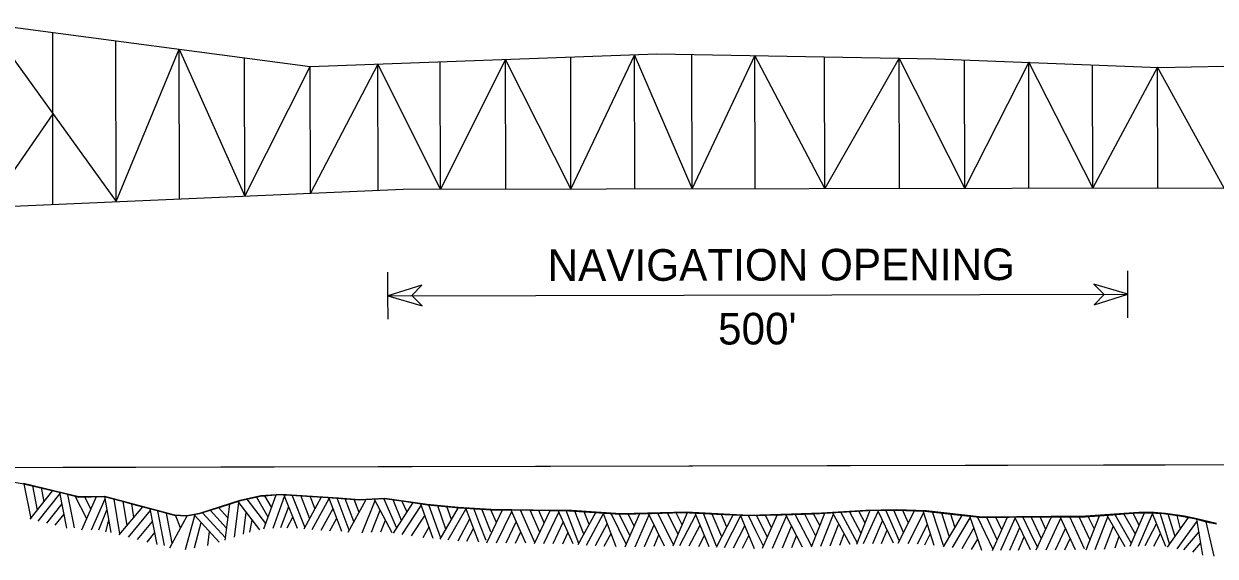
# Model space of a CAD drawing. Extents: x 3297716 to 3335574, y 688621 to 713991.
# Drawn here: x 3304936 to 3307450, y 699299 to 700423 of the extents above; entities that cross this region are included whole.
import ezdxf

# ---------------------------------------------------------------- set-up
doc = ezdxf.new("R2010")
doc.units = 0
doc.layers.add('V-ANNO-SYMB', color=7, linetype='Continuous')

msp = doc.modelspace()

# ---------------------------------------------------------------- linework, layer by layer
at = {"layer": 'V-ANNO-SYMB'}
for p, q in [((3304858.1, 700422.7), (3305540.6, 700332.5)), ((3304997.6, 700041.7), (3304997, 700404.3)), ((3305131, 700047.5), (3305130.4, 700386.7)), ((3305264.3, 700053.3), (3305263.7, 700369.1)), ((3305402.4, 700059.3), (3305401.8, 700350.8)), ((3305540.6, 700332.5), (3306272.1, 700359.2)), ((3305683.4, 700337.7), (3305541, 700065.3)), ((3305683.8, 700071.5), (3305683.4, 700337.7)), ((3305815.1, 700073.9), (3305683.4, 700337.7)), ((3305815.1, 700073.9), (3305814.6, 700342.5)), ((3305952.5, 700347.5), (3305815.1, 700073.9)), ((3305953, 700074.2), (3305952.5, 700347.5)), ((3306090.8, 700074.4), (3305952.5, 700347.5)), ((3306090.8, 700074.4), (3306090.3, 700352.6)), ((3306224.7, 700357.5), (3306090.8, 700074.4)), ((3306225.2, 700074.7), (3306224.7, 700357.5)), ((3306346.3, 700074.9), (3306224.7, 700357.5)), ((3306272.1, 700359.2), (3306860.7, 700349.1)), ((3306346.3, 700074.9), (3306345.8, 700357.9)), ((3306478.9, 700355.7), (3306346.3, 700074.9)), ((3306479.4, 700075.1), (3306478.9, 700355.7)), ((3306626.2, 700075.4), (3306478.9, 700355.7)), ((3306626.2, 700075.4), (3306625.7, 700353.2)), ((3306783.3, 700350.5), (3306626.2, 700075.4)), ((3306783.8, 700075.7), (3306783.3, 700350.5)), ((3306921.9, 700075.9), (3306783.3, 700350.5)), ((3306860.7, 700349.1), (3307332.2, 700330.8)), ((3306921.9, 700075.9), (3306921.4, 700346.8)), ((3307056.7, 700341.5), (3306921.9, 700075.9)), ((3307057.2, 700076.1), (3307056.7, 700341.5)), ((3307191.9, 700076.4), (3307056.7, 700341.5)), ((3305402.4, 700059.3), (3305540.6, 700332.5)), ((3305541, 700065.3), (3305540.6, 700332.5)), ((3307191.9, 700076.4), (3307191.5, 700336.3)), ((3307328.8, 700331), (3307191.9, 700076.4)), ((3307329.3, 700076.6), (3307328.8, 700331)), ((3307469.2, 700076), (3307328.8, 700331)), ((3307332.2, 700330.8), (3307468.4, 700333)), ((3304555.9, 700022.5), (3305736.3, 700073.8)), ((3305736.3, 700073.8), (3307449.7, 700076.8)), ((3307449.7, 700076.8), (3308400.3, 700037.6)), ((3305704.6, 699848.8), (3305704.5, 699898.4)), ((3307266.1, 699852), (3307266, 699901.6)), ((3305775.9, 699871.3), (3305704.6, 699848.8)), ((3305754.6, 699849), (3305775.9, 699871.3)), ((3307194.1, 699873.5), (3307216.1, 699851.8)), ((3307266.1, 699852), (3307194.1, 699873.5)), ((3305704.6, 699848.8), (3307266.1, 699852)), ((3305704.6, 699848.8), (3305776.5, 699827.2)), ((3305704.7, 699799.2), (3305704.6, 699848.8)), ((3305776.5, 699827.2), (3305754.6, 699849)), ((3307194.7, 699829.4), (3307266.1, 699852)), ((3307216.1, 699851.8), (3307194.7, 699829.4)), ((3307266.2, 699802.4), (3307266.1, 699852)), ((3304686.3, 699486.2), (3308343.2, 699494.5)), ((3304951.6, 699379), (3304936.5, 699451.9)), ((3304949.6, 699377.3), (3304997.3, 699437.6)), ((3304965.2, 699396.5), (3304954.8, 699447.6)), ((3304979.3, 699414.6), (3304973.7, 699443.1)), ((3305027.1, 699358.4), (3305012.4, 699433.7)), ((3304966.4, 699373.2), (3305012.5, 699431.5)), ((3304984.7, 699368.8), (3305017, 699409.6)), ((3305036, 699394.5), (3305029.2, 699429.6)), ((3305068.7, 699377.7), (3305044.6, 699425.8)), ((3305058.8, 699354.5), (3305089.1, 699425)), ((3305077.5, 699398.1), (3305064.7, 699424.3)), ((3305078.9, 699355.1), (3305107.8, 699420.2)), ((3305120.3, 699349.1), (3305107, 699424.8)), ((3305139, 699346.1), (3305126.4, 699419.6)), ((3305154.2, 699364.3), (3305145.8, 699414.4)), ((3305168.3, 699381.6), (3305163.8, 699409.5)), ((3305361, 699333.1), (3305370.5, 699409.3)), ((3305380.8, 699339.5), (3305390, 699412.1)), ((3305434.4, 699354.5), (3305387.4, 699415.3)), ((3305446.9, 699368), (3305407.1, 699419.8)), ((3305451.6, 699381.3), (3305427.1, 699424.3)), ((3305442.8, 699356.9), (3305468.9, 699429)), ((3305458.9, 699402.3), (3305445, 699426.9)), ((3305462, 699358.5), (3305486.9, 699427.1)), ((3305513.6, 699357.7), (3305485.1, 699429.1)), ((3305529.5, 699358.9), (3305502.2, 699428.1)), ((3305539.5, 699378.2), (3305521, 699427)), ((3305527.6, 699356.7), (3305564.6, 699424.2)), ((3305550.7, 699398.5), (3305540.4, 699425.7)), ((3305544.9, 699355.5), (3305580.6, 699420.7)), ((3305607, 699351), (3305580.1, 699422.8)), ((3305609.8, 699388.1), (3305597.3, 699421.5)), ((3305632.7, 699372.1), (3305614.4, 699420.3)), ((3305620.5, 699350), (3305657.7, 699417.1)), ((3305643.5, 699391.5), (3305633.4, 699418.9)), ((3305650.2, 699348.7), (3305677.4, 699416.8)), ((3305713.7, 699348.2), (3305675.7, 699419.9)), ((3305723, 699358.6), (3305695.8, 699421.2)), ((3305733.3, 699374.5), (3305715.7, 699418.4)), ((3305716.1, 699348), (3305757.9, 699412.4)), ((3305745, 699392.4), (3305734.1, 699415.8)), ((3305800, 699336.6), (3305773.8, 699408.9)), ((3305815.9, 699337.4), (3305790.8, 699407.4)), ((3305002.5, 699364.4), (3305021.3, 699388.1)), ((3305043.1, 699358.9), (3305036, 699394.5)), ((3305094.6, 699354.9), (3305111.7, 699398.2)), ((3305137.6, 699344.4), (3305187, 699403.2)), ((3305156.7, 699339.2), (3305203.3, 699395.4)), ((3305217.2, 699323.5), (3305202.6, 699399)), ((3305233, 699321.7), (3305219.2, 699394.9)), ((3305249.3, 699326.5), (3305237.5, 699390.2)), ((3305244.2, 699316.9), (3305280.6, 699384.7)), ((3305266.9, 699358.9), (3305256.4, 699386)), ((3305277.5, 699313.4), (3305296.9, 699385.1)), ((3305348.2, 699329), (3305296.3, 699385.6)), ((3305336.9, 699364.5), (3305312.8, 699390.9)), ((3305364.1, 699358.2), (3305329.1, 699396.1)), ((3305366.8, 699380.2), (3305347.2, 699401.8)), ((3305399.7, 699345.5), (3305405.6, 699391.9)), ((3305478.7, 699360), (3305495.1, 699404)), ((3305492, 699358.9), (3305504, 699381.6)), ((3305563.5, 699354.2), (3305588.6, 699399.9)), ((3305622.8, 699354.2), (3305609.8, 699388.1)), ((3305669.8, 699349.8), (3305688.4, 699396.1)), ((3305734.6, 699345.3), (3305774.9, 699406.2)), ((3305754.3, 699342.3), (3305781.6, 699383.9)), ((3305827, 699356.5), (3305809.6, 699405.7)), ((3305814.7, 699335.3), (3305853.1, 699402)), ((3305838.6, 699376.6), (3305828.9, 699403.9)), ((3305831.9, 699333.7), (3305869, 699398.1)), ((3305896.3, 699329.1), (3305868.6, 699400.7)), ((3305898.7, 699366.3), (3305885.9, 699399.6)), ((3305921.8, 699350.5), (3305902.9, 699398.5)), ((3305913.1, 699327.7), (3305946.4, 699396.9)), ((3305933.6, 699370.5), (3305921.9, 699397.3)), ((3305933.9, 699327.4), (3305965.8, 699393.4)), ((3305995.7, 699326.5), (3305964.3, 699396.6)), ((3306014.8, 699328.1), (3305984.4, 699396.3)), ((3306025.2, 699349.7), (3306004.5, 699396)), ((3306014.1, 699326.2), (3306047.1, 699395.5)), ((3306034.5, 699369.9), (3306023.1, 699395.8)), ((3306033.3, 699326), (3306064.8, 699391.8)), ((3306095.2, 699325.2), (3306063.4, 699395.3)), ((3306107.4, 699326), (3306080.5, 699395.4)), ((3306118, 699345.5), (3306099.2, 699394.2)), ((3306106.2, 699323.9), (3306142.9, 699391.6)), ((3306129.1, 699365.8), (3306118.7, 699392.9)), ((3306123.7, 699322.7), (3306158.9, 699388.2)), ((3306186.3, 699318.9), (3306158.4, 699390.4)), ((3306207.6, 699323), (3306175.7, 699389.4)), ((3306215.5, 699341.9), (3306192.7, 699388.2)), ((3306205.3, 699318.8), (3306236.2, 699389)), ((3306224.4, 699362.2), (3306211.7, 699388.5)), ((3306226.1, 699319.2), (3306255.7, 699386.2)), ((3306288.4, 699320.6), (3306254.1, 699389.3)), ((3306307.4, 699323), (3306274.2, 699389.9)), ((3306316.8, 699344.9), (3306294.3, 699390.4)), ((3306306.6, 699321.1), (3306336.9, 699391.5)), ((3306325.3, 699365.5), (3306312.9, 699390.9)), ((3306320.5, 699321.9), (3306354.5, 699386.5)), ((3306382.3, 699318.8), (3306353.1, 699390)), ((3306398.2, 699320.2), (3306370.2, 699389.2)), ((3306409, 699340), (3306389, 699388.2)), ((3306397.7, 699318.1), (3306432.7, 699386.7)), ((3306419.5, 699360.5), (3306408.4, 699387.4)), ((3306415, 699317.4), (3306448.8, 699383.6)), ((3306477.7, 699315), (3306448.2, 699385.8)), ((3306481.1, 699352.8), (3306465.5, 699385)), ((3306505.3, 699339), (3306482.6, 699385.3)), ((3306495.2, 699315.9), (3306526.1, 699386.1)), ((3306514.2, 699359.3), (3306501.6, 699385.7)), ((3306515.9, 699316.3), (3306545.6, 699383.3)), ((3306579.1, 699318.3), (3306544, 699386.6)), ((3306598, 699321), (3306564.1, 699387.4)), ((3306607.1, 699342.9), (3306584.2, 699388.2)), ((3306598.6, 699318.9), (3306626.8, 699390.3)), ((3306616, 699363.8), (3306602.8, 699388.9)), ((3306617.9, 699320), (3306644.7, 699387.8)), ((3306679.6, 699323.6), (3306643, 699391.2)), ((3306695.2, 699326.6), (3306660, 699392.2)), ((3306703.3, 699347.3), (3306678.8, 699393.3)), ((3306694.3, 699324.4), (3306722.4, 699396)), ((3306711.9, 699368.8), (3306698.2, 699394.4)), ((3306708.4, 699325.7), (3306738.7, 699393.6)), ((3306771.2, 699326.6), (3306738, 699395.8)), ((3306783.7, 699330.8), (3306755.3, 699396)), ((3306792.8, 699349.1), (3306772.4, 699396.5)), ((3306781.5, 699326.5), (3306815.8, 699395.2)), ((3306802.7, 699368.9), (3306791.4, 699395.9)), ((3306802.3, 699325.9), (3306835.2, 699391.3)), ((3306857.5, 699321.9), (3306833.8, 699395)), ((3306876.7, 699321.5), (3306853.8, 699392.5)), ((3306889.2, 699341.7), (3306873.7, 699390.1)), ((3306877, 699319.2), (3306916.1, 699385.2)), ((3306900.7, 699360.8), (3306892.2, 699387.8)), ((3306957.7, 699311), (3306932.2, 699383.6)), ((3306980.3, 699311.5), (3307011.7, 699381.7)), ((3307060.5, 699312.6), (3307027.2, 699381.7)), ((3307060, 699349.8), (3307044.6, 699382)), ((3307083.4, 699335.7), (3307061.6, 699382.4)), ((3307072.8, 699312.8), (3307105.1, 699382.4)), ((3307092.7, 699355.8), (3307080.7, 699382.4)), ((3307155.6, 699312.7), (3307123.1, 699382.3)), ((3307174.6, 699314.7), (3307143.2, 699382.3)), ((3307186.1, 699333), (3307163.3, 699382.4)), ((3307178.3, 699312.7), (3307205.8, 699384.4)), ((3307195.2, 699357.9), (3307181.9, 699382.8)), ((3307197.3, 699313.5), (3307223.8, 699382.1)), ((3307260.5, 699318.7), (3307222, 699385.4)), ((3307273.7, 699326.2), (3307239.1, 699386.8)), ((3307282.1, 699345.7), (3307257.8, 699388.4)), ((3307271.1, 699320.1), (3307301.4, 699390.8)), ((3307290, 699363.9), (3307277.2, 699390)), ((3307288.4, 699320.6), (3307317.7, 699388.9)), ((3307346.1, 699319.4), (3307317, 699390.4)), ((3307344.5, 699356.1), (3307334.3, 699390.3)), ((3307365.5, 699341), (3307351.3, 699387.9)), ((3307377, 699357), (3307370.1, 699385.4)), ((3305109.2, 699350.5), (3305115.6, 699375.2)), ((3305176, 699334.2), (3305207.5, 699372.6)), ((3305296.2, 699316.6), (3305310.5, 699370.1)), ((3305361.5, 699337.8), (3305336.9, 699364.5)), ((3305412.7, 699349.6), (3305418.2, 699375.5)), ((3305581.8, 699352.9), (3305596.4, 699379.3)), ((3305689.5, 699350.9), (3305699.2, 699375.4)), ((3305778.5, 699338.6), (3305791.2, 699360.9)), ((3305852.7, 699331.9), (3305877.3, 699377.8)), ((3305871.1, 699330.7), (3305885.3, 699357.4)), ((3305911.9, 699332.5), (3305898.7, 699366.3)), ((3305953.7, 699327.1), (3305975.4, 699372)), ((3306053.2, 699325.8), (3306074.5, 699370.7)), ((3306142.7, 699321.6), (3306167.2, 699367.6)), ((3306246, 699319.6), (3306266.1, 699365.2)), ((3306340.4, 699320.9), (3306363.4, 699365)), ((3306434, 699316.7), (3306457.5, 699363.2)), ((3306537.1, 699316.7), (3306556.4, 699362.7)), ((3306637.7, 699321.1), (3306655.8, 699367.5)), ((3306727.5, 699326), (3306748.5, 699373.7)), ((3306822.2, 699325.3), (3306843, 699366.8)), ((3306896.2, 699317.2), (3306933.4, 699380)), ((3306916, 699315.2), (3306941.2, 699358.1)), ((3306981.4, 699313.6), (3306949.2, 699380.7)), ((3306990.4, 699333.9), (3306968, 699381)), ((3306999.9, 699355), (3306987.5, 699381.2)), ((3306997.6, 699311.7), (3307027.9, 699379.5)), ((3307016.9, 699311.9), (3307037.8, 699359.6)), ((3307093.5, 699312.7), (3307124.6, 699379.1)), ((3307113.6, 699312.7), (3307134.6, 699357.9)), ((3307216.7, 699313.7), (3307235.1, 699361.8)), ((3307302.5, 699321.4), (3307326.2, 699367.7)), ((3307349.3, 699318.5), (3307394.1, 699380.8)), ((3307369.7, 699314.6), (3307412.6, 699373.9)), ((3307424.4, 699301.4), (3307411.7, 699377.2)), ((3307448.2, 699299.2), (3307431.1, 699371.8)), ((3305196.2, 699328.8), (3305212.2, 699348.9)), ((3305324.1, 699321.4), (3305327.7, 699351.3)), ((3305973.4, 699326.8), (3305984.8, 699350.7)), ((3306073.5, 699325.5), (3306084.4, 699348.7)), ((3306161.1, 699320.5), (3306175.3, 699347.1)), ((3306266.1, 699320), (3306276.5, 699344.3)), ((3306360.7, 699319.9), (3306372.5, 699342.7)), ((3306452.4, 699316), (3306466, 699342.9)), ((3306497, 699320.3), (3306481.1, 699352.8)), ((3306556.8, 699317.4), (3306566.9, 699341.8)), ((3306658, 699322.3), (3306667.2, 699346.2)), ((3306745.9, 699326.2), (3306758, 699353.9)), ((3306837.7, 699323.4), (3306849.3, 699347.1)), ((3306936.2, 699313.2), (3306949.1, 699335.4)), ((3307035.2, 699312.2), (3307047.4, 699339.8)), ((3307075.8, 699317.1), (3307060, 699349.8)), ((3307133.3, 699312.7), (3307144.3, 699336.7)), ((3307238.9, 699316.9), (3307247.5, 699341.1)), ((3307320.8, 699320.5), (3307334.6, 699347.4)), ((3307353.9, 699325), (3307344.5, 699356.1)), ((3307383.9, 699312.6), (3307416.2, 699350.6)), ((3307402.9, 699307.4), (3307419.9, 699327.6))]:
    msp.add_line(p, q, dxfattribs=at)
for points in [[(3304860.4, 700422.4), (3305131, 700047.5), (3305263.7, 700369.1), (3305402.4, 700059.3)], [(3304997.2, 700232.4), (3304861.1, 700035.7), (3304716.7, 700217.4)], [(3308341.7, 699493.6), (3304686.7, 699485.7)], [(3304686.3, 699472.3), (3304723.5, 699469.9), (3304778.6, 699468.4), (3304825.7, 699464.8), (3304872.9, 699460.8), (3304903, 699457.8), (3304932.9, 699452.7), (3304965.8, 699445), (3304998.7, 699437.1), (3305025.3, 699430.5), (3305052, 699424), (3305078.7, 699424.7), (3305105.4, 699425.2), (3305140.8, 699415.7), (3305176.2, 699406.1), (3305214.9, 699396), (3305253.6, 699386.1), (3305280.3, 699384.5), (3305307.1, 699389), (3305350.6, 699402.9), (3305394.2, 699416.9), (3305435, 699426.1), (3305476.2, 699429.6)], [(3304935.7, 699453), (3305022.5, 699432), (3305052, 699425), (3305106, 699426.1), (3305254.3, 699386.8), (3305280.1, 699385.4), (3305307.7, 699390.2), (3305392.5, 699417.4), (3305436, 699427.3), (3305479.1, 699430.4), (3305600.5, 699422.3), (3305644.4, 699418.7), (3305697.7, 699421.9), (3305787.2, 699408.7), (3305852.8, 699402.6), (3305921.5, 699398.1), (3306011.1, 699397.3), (3306078.6, 699396.5), (3306091.6, 699396.2), (3306195.7, 699389.4), (3306307.6, 699391.9), (3306333.5, 699392.7), (3306467.1, 699385.9), (3306556.3, 699388.4), (3306619.4, 699390.9), (3306713.3, 699396.5), (3306777.9, 699397.6), (3306840.4, 699395.9), (3306958.2, 699382.3), (3307176.9, 699384.2), (3307288.9, 699392.3), (3307321.4, 699391.9), (3307345.2, 699390.3), (3307385.8, 699384.1), (3307411.5, 699379), (3307453, 699368.7)], [(3305476.2, 699429.6), (3305521.7, 699426.9), (3305567.1, 699423.8), (3305605.5, 699420.9), (3305643.9, 699418.1), (3305670.6, 699419.6), (3305697.4, 699421), (3305742.8, 699414.5), (3305788.2, 699407.6), (3305855.3, 699401.5), (3305922.5, 699397.2), (3306004.4, 699396), (3306086.2, 699395), (3306140.4, 699391.5), (3306194.6, 699388.2), (3306261, 699389.5), (3306327.4, 699391.3), (3306398, 699387.8), (3306468.5, 699385), (3306536.1, 699386.3), (3306603.8, 699388.9), (3306660.6, 699392.2), (3306717.4, 699395.5), (3306777.5, 699396.3), (3306837.6, 699394.5), (3306898.5, 699387), (3306959.4, 699380.8), (3307015.8, 699381.5), (3307072.1, 699382.4), (3307123.9, 699382.3), (3307175.7, 699382.4), (3307225.8, 699385.7), (3307275.9, 699389.9), (3307308.5, 699390.8), (3307341.1, 699389.4), (3307375.4, 699384.4), (3307409.4, 699377.9), (3307431, 699371.9), (3307452.7, 699367.4)]]:
    msp.add_lwpolyline(points, dxfattribs=at)

# ---------------------------------------------------------------- texts
for s, p in [('NAVIGATION OPENING', (3306041.5, 699879.9)), ("500'", (3306401.2, 699745.9))]:
    msp.add_text(s, height=66.7, rotation=0.1166, dxfattribs=at).set_placement(p)

doc.saveas('drawing.dxf')
